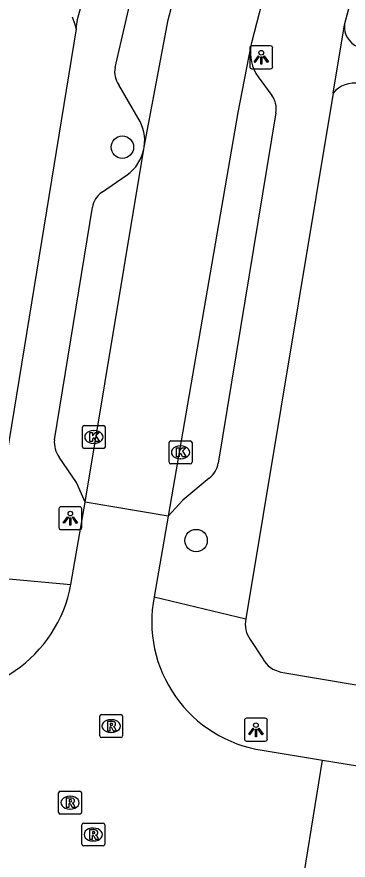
# Model space of a CAD drawing. Extents: x 163686 to 164493, y 382719 to 383870.
# Drawn here: x 163802.3 to 163816.75, y 383145.93 to 383182.73 of the extents above; entities that cross this region are included whole.
import ezdxf

# ---------------------------------------------------------------- set-up
doc = ezdxf.new("R2010")
doc.units = 0
for name, color, linetype in [('IMGEO_Boom', 7, 'Continuous'), ('IMGEO_Kolk', 7, 'Continuous'), ('IMGEO_Lichtpunt', 7, 'Continuous'), ('IMGEO_Rijbaan_lokaal_open', 7, 'Continuous'), ('IMGEO_Rioolput', 7, 'Continuous'), ('IMGEO_Voetpad_open', 7, 'Continuous')]:
    doc.layers.add(name, color=color, linetype=linetype)

msp = doc.modelspace()

# ---------------------------------------------------------------- linework, layer by layer
at = {"layer": 'IMGEO_Boom'}
for centre in [(163806.904, 383177.04), (163810.122, 383159.875)]:
    msp.add_circle(centre, 0.489, dxfattribs=at)
at = {"layer": 'IMGEO_Kolk'}
for p, q in [((163805.16, 383163.97), (163805.16, 383164.822)), ((163805.235, 383164.896), (163806.087, 383164.896)), ((163806.161, 383164.822), (163806.161, 383163.97)), ((163805.648, 383164.676), (163805.673, 383164.676)), ((163805.671, 383164.116), (163805.646, 383164.116)), ((163808.942, 383163.297), (163808.942, 383164.149)), ((163809.017, 383164.223), (163809.869, 383164.223)), ((163809.943, 383164.149), (163809.943, 383163.297)), ((163806.087, 383163.896), (163805.235, 383163.896)), ((163809.43, 383164.003), (163809.455, 383164.003)), ((163809.453, 383163.443), (163809.428, 383163.443)), ((163809.869, 383163.223), (163809.017, 383163.223))]:
    msp.add_line(p, q, dxfattribs=at)
for points in [[(163805.16, 383163.97), (163805.16, 383164.822)], [(163805.235, 383164.896), (163806.087, 383164.896)], [(163806.161, 383164.822), (163806.161, 383163.97)], [(163805.481, 383164.596), (163805.604, 383164.596), (163805.604, 383164.445), (163805.734, 383164.596), (163805.898, 383164.596), (163805.752, 383164.445), (163805.905, 383164.196), (163805.753, 383164.196), (163805.668, 383164.36), (163805.604, 383164.293), (163805.604, 383164.196), (163805.481, 383164.196), (163805.481, 383164.596)], [(163808.942, 383163.297), (163808.942, 383164.149)], [(163809.017, 383164.223), (163809.869, 383164.223)], [(163809.943, 383164.149), (163809.943, 383163.297)], [(163806.087, 383163.896), (163805.235, 383163.896)], [(163809.263, 383163.923), (163809.386, 383163.923), (163809.386, 383163.772), (163809.516, 383163.923), (163809.68, 383163.923), (163809.534, 383163.772), (163809.687, 383163.523), (163809.535, 383163.523), (163809.45, 383163.687), (163809.386, 383163.62), (163809.386, 383163.523), (163809.263, 383163.523), (163809.263, 383163.923)], [(163809.869, 383163.223), (163809.017, 383163.223)]]:
    msp.add_lwpolyline(points, dxfattribs=at)
for centre, start, end in [((163805.237, 383164.82), 91.552, 178.448), ((163805.237, 383164.82), 91.552, 178.448), ((163806.085, 383164.82), 1.552, 88.448), ((163806.085, 383164.82), 1.552, 88.448), ((163809.019, 383164.147), 91.552, 178.448), ((163809.019, 383164.147), 91.552, 178.448), ((163809.867, 383164.147), 1.552, 88.448), ((163809.867, 383164.147), 1.552, 88.448), ((163805.237, 383163.972), 181.552, 268.448), ((163805.237, 383163.972), 181.552, 268.448), ((163806.085, 383163.972), 271.552, 358.448), ((163806.085, 383163.972), 271.552, 358.448), ((163809.019, 383163.299), 181.552, 268.448), ((163809.019, 383163.299), 181.552, 268.448), ((163809.867, 383163.299), 271.552, 358.448), ((163809.867, 383163.299), 271.552, 358.448)]:
    msp.add_arc(centre, 0.0765, start, end, dxfattribs=at)
for centre, major_axis, ratio, start_param, end_param in [((163805.647, 383164.396), (-0.387, 0.002), 0.722429, 4.712389, 7.853982), ((163805.672, 383164.396), (-0.39, 0.002), 0.717154, 1.570796, 4.712389), ((163809.429, 383163.723), (-0.387, 0.002), 0.722429, 4.712389, 7.853982), ((163809.454, 383163.723), (-0.39, 0.002), 0.717154, 1.570796, 4.712389)]:
    msp.add_ellipse(centre, major_axis=major_axis, ratio=ratio, start_param=start_param, end_param=end_param, dxfattribs=at)
at = {"layer": 'IMGEO_Lichtpunt'}
for p, q in [((163812.466, 383181.361), (163812.466, 383180.554)), ((163812.466, 383181.361), (163812.466, 383180.554)), ((163813.368, 383181.456), (163812.56, 383181.456)), ((163813.368, 383181.456), (163812.56, 383181.456)), ((163813.462, 383180.554), (163813.462, 383181.361)), ((163813.462, 383180.554), (163813.462, 383181.361)), ((163812.56, 383180.46), (163813.368, 383180.46)), ((163812.56, 383180.46), (163813.368, 383180.46)), ((163804.137, 383161.254), (163804.137, 383160.447)), ((163804.137, 383161.254), (163804.137, 383160.447)), ((163805.039, 383161.349), (163804.231, 383161.349)), ((163805.039, 383161.349), (163804.231, 383161.349)), ((163805.133, 383160.447), (163805.133, 383161.254)), ((163805.133, 383160.447), (163805.133, 383161.254)), ((163804.231, 383160.353), (163805.039, 383160.353)), ((163804.231, 383160.353), (163805.039, 383160.353)), ((163812.233, 383152.025), (163812.233, 383151.218)), ((163812.233, 383152.025), (163812.233, 383151.218)), ((163813.135, 383152.12), (163812.327, 383152.12)), ((163813.135, 383152.12), (163812.327, 383152.12)), ((163813.229, 383151.218), (163813.229, 383152.025)), ((163813.229, 383151.218), (163813.229, 383152.025)), ((163812.327, 383151.124), (163813.135, 383151.124)), ((163812.327, 383151.124), (163813.135, 383151.124))]:
    msp.add_line(p, q, dxfattribs=at)
for points in [[(163812.84, 383181.025), (163812.879, 383180.997), (163812.691, 383180.735), (163812.653, 383180.762), (163812.84, 383181.025)], [(163812.942, 383180.977), (163812.989, 383180.977), (163812.989, 383180.655), (163812.942, 383180.655), (163812.942, 383180.977)], [(163813.052, 383180.997), (163813.09, 383181.024), (163813.277, 383180.762), (163813.238, 383180.734), (163813.052, 383180.997)], [(163804.511, 383160.918), (163804.55, 383160.89), (163804.362, 383160.628), (163804.324, 383160.655), (163804.511, 383160.918)], [(163804.613, 383160.87), (163804.66, 383160.87), (163804.66, 383160.548), (163804.613, 383160.548), (163804.613, 383160.87)], [(163804.723, 383160.89), (163804.761, 383160.917), (163804.948, 383160.655), (163804.909, 383160.627), (163804.723, 383160.89)], [(163812.607, 383151.689), (163812.646, 383151.661), (163812.458, 383151.399), (163812.42, 383151.426), (163812.607, 383151.689)], [(163812.709, 383151.641), (163812.756, 383151.641), (163812.756, 383151.319), (163812.709, 383151.319), (163812.709, 383151.641)], [(163812.819, 383151.661), (163812.857, 383151.688), (163813.044, 383151.426), (163813.005, 383151.398), (163812.819, 383151.661)]]:
    msp.add_lwpolyline(points, dxfattribs=at)
for centre in [(163812.965, 383181.159), (163804.636, 383161.052), (163812.732, 383151.823)]:
    msp.add_circle(centre, 0.0994, dxfattribs=at)
for centre, start, end in [((163812.56, 383181.361), 90, 180), ((163812.56, 383181.361), 90, 180), ((163813.368, 383181.361), 0, 90), ((163813.368, 383181.361), 0, 90), ((163812.56, 383180.554), 180, 270), ((163812.56, 383180.554), 180, 270), ((163813.368, 383180.554), 270, 0), ((163813.368, 383180.554), 270, 360), ((163804.231, 383161.254), 90, 180), ((163804.231, 383161.254), 90, 180), ((163805.039, 383161.254), 0, 90), ((163805.039, 383161.254), 0, 90), ((163804.231, 383160.447), 180, 270), ((163804.231, 383160.447), 180, 270), ((163805.039, 383160.447), 270, 0), ((163805.039, 383160.447), 270, 360), ((163812.327, 383152.025), 90, 180), ((163812.327, 383152.025), 90, 180), ((163813.135, 383152.025), 0, 90), ((163813.135, 383152.025), 0, 90), ((163812.327, 383151.218), 180, 270), ((163812.327, 383151.218), 180, 270), ((163813.135, 383151.218), 270, 0), ((163813.135, 383151.218), 270, 360)]:
    msp.add_arc(centre, 0.0946, start, end, dxfattribs=at)
at = {"layer": 'IMGEO_Rijbaan_lokaal_open'}
for points in [[(163807.857, 383177.043), (163808.9, 383182.594), (163815.899, 383208.952)], [(163813.306, 383184.59), (163812.535, 383181.595), (163812.512, 383181.477)], [(163812.512, 383181.477), (163811.944, 383178.556), (163808.901, 383160.938)], [(163805.285, 383161.544), (163807.843, 383176.959)], [(163807.843, 383176.959), (163807.857, 383177.043)], [(163804.663, 383157.957), (163805.285, 383161.544)], [(163808.901, 383160.938), (163805.285, 383161.544)], [(163808.901, 383160.938), (163808.29, 383157.426)], [(163813.007, 383150.726), (163815.63, 383150.295)], [(163814.834, 383145.353), (163815.63, 383150.295)], [(163815.63, 383150.295), (163817.159, 383150.045)]]:
    msp.add_lwpolyline(points, dxfattribs=at)
for centre, radius, start, end in [((163798.873, 383159.041), 5.89, 260.0953, 349.4001), ((163813.871, 383156.345), 5.685, 169.0395, 261.2539)]:
    msp.add_arc(centre, radius, start, end, dxfattribs=at)
at = {"layer": 'IMGEO_Rioolput'}
for p, q in [((163805.99, 383152.281), (163806.842, 383152.281)), ((163805.915, 383151.355), (163805.915, 383152.207)), ((163806.403, 383152.061), (163806.428, 383152.061)), ((163806.916, 383152.207), (163806.916, 383151.355)), ((163806.842, 383151.281), (163805.99, 383151.281)), ((163806.426, 383151.501), (163806.401, 383151.501)), ((163804.122, 383148.014), (163804.122, 383148.866)), ((163804.197, 383148.94), (163805.049, 383148.94)), ((163804.61, 383148.72), (163804.635, 383148.72)), ((163805.123, 383148.866), (163805.123, 383148.014)), ((163805.049, 383147.94), (163804.197, 383147.94)), ((163804.633, 383148.16), (163804.608, 383148.16)), ((163805.136, 383146.624), (163805.136, 383147.476)), ((163805.211, 383147.55), (163806.063, 383147.55)), ((163806.137, 383147.476), (163806.137, 383146.624)), ((163805.624, 383147.33), (163805.649, 383147.33)), ((163805.647, 383146.77), (163805.622, 383146.77)), ((163806.063, 383146.55), (163805.211, 383146.55))]:
    msp.add_line(p, q, dxfattribs=at)
for points in [[(163805.99, 383152.281), (163806.842, 383152.281)], [(163805.915, 383151.355), (163805.915, 383152.207)], [(163806.504, 383151.979), (163806.252, 383151.981), (163806.252, 383151.581)], [(163806.43, 383151.9), (163806.376, 383151.9), (163806.376, 383151.819)], [(163806.916, 383152.207), (163806.916, 383151.355)], [(163806.252, 383151.581), (163806.376, 383151.581), (163806.376, 383151.743), (163806.387, 383151.743)], [(163806.376, 383151.819), (163806.428, 383151.819)], [(163806.434, 383151.714), (163806.505, 383151.581), (163806.645, 383151.581), (163806.58, 383151.707)], [(163806.842, 383151.281), (163805.99, 383151.281)], [(163804.122, 383148.014), (163804.122, 383148.866)], [(163804.197, 383148.94), (163805.049, 383148.94)], [(163804.711, 383148.638), (163804.459, 383148.64), (163804.459, 383148.24)], [(163805.123, 383148.866), (163805.123, 383148.014)], [(163804.459, 383148.24), (163804.583, 383148.24), (163804.583, 383148.402), (163804.594, 383148.402)], [(163804.637, 383148.559), (163804.583, 383148.559), (163804.583, 383148.478)], [(163804.583, 383148.478), (163804.635, 383148.478)], [(163804.641, 383148.373), (163804.712, 383148.24), (163804.852, 383148.24), (163804.787, 383148.366)], [(163805.049, 383147.94), (163804.197, 383147.94)], [(163805.136, 383146.624), (163805.136, 383147.476)], [(163805.211, 383147.55), (163806.063, 383147.55)], [(163806.137, 383147.476), (163806.137, 383146.624)], [(163805.725, 383147.248), (163805.473, 383147.25), (163805.473, 383146.85)], [(163805.651, 383147.169), (163805.597, 383147.169), (163805.597, 383147.088)], [(163805.473, 383146.85), (163805.597, 383146.85), (163805.597, 383147.012), (163805.608, 383147.012)], [(163805.597, 383147.088), (163805.649, 383147.088)], [(163805.655, 383146.983), (163805.726, 383146.85), (163805.866, 383146.85), (163805.801, 383146.976)], [(163806.063, 383146.55), (163805.211, 383146.55)]]:
    msp.add_lwpolyline(points, dxfattribs=at)
for centre, radius, start, end in [((163805.992, 383152.205), 0.0765, 91.552, 178.448), ((163805.992, 383152.205), 0.0765, 91.552, 178.448), ((163806.84, 383152.205), 0.0765, 1.552, 88.448), ((163806.84, 383152.205), 0.0765, 1.552, 88.448), ((163806.436, 383151.804), 0.0964, 77.0061, 93.1865), ((163806.45, 383151.861), 0.0378, 276.6634, 79.6772), ((163806.503, 383151.869), 0.109, 350.3612, 89.416), ((163806.386, 383151.69), 0.0533, 26.0293, 88.6989), ((163806.412, 383152.008), 0.19, 274.7715, 282.9687), ((163806.501, 383151.869), 0.112, 277.5842, 350.9817), ((163806.485, 383151.654), 0.108, 29.5134, 73.7905), ((163805.992, 383151.357), 0.0765, 181.552, 268.448), ((163805.992, 383151.357), 0.0765, 181.552, 268.448), ((163806.84, 383151.357), 0.0765, 271.552, 358.448), ((163806.84, 383151.357), 0.0765, 271.552, 358.448), ((163804.199, 383148.864), 0.0765, 91.552, 178.448), ((163804.199, 383148.864), 0.0765, 91.552, 178.448), ((163804.71, 383148.528), 0.109, 350.3612, 89.416), ((163805.047, 383148.864), 0.0765, 1.552, 88.448), ((163805.047, 383148.864), 0.0765, 1.552, 88.448), ((163804.593, 383148.349), 0.0533, 26.0293, 88.6989), ((163804.619, 383148.667), 0.19, 274.7715, 282.9687), ((163804.643, 383148.463), 0.0964, 77.0061, 93.1865), ((163804.657, 383148.52), 0.0378, 276.6634, 79.6772), ((163804.708, 383148.528), 0.112, 277.5842, 350.9817), ((163804.692, 383148.313), 0.108, 29.5134, 73.7905), ((163804.199, 383148.016), 0.0765, 181.552, 268.448), ((163804.199, 383148.016), 0.0765, 181.552, 268.448), ((163805.047, 383148.016), 0.0765, 271.552, 358.448), ((163805.047, 383148.016), 0.0765, 271.552, 358.448), ((163805.213, 383147.474), 0.0765, 91.552, 178.448), ((163805.213, 383147.474), 0.0765, 91.552, 178.448), ((163806.061, 383147.474), 0.0765, 1.552, 88.448), ((163806.061, 383147.474), 0.0765, 1.552, 88.448), ((163805.657, 383147.073), 0.0964, 77.0061, 93.1865), ((163805.671, 383147.13), 0.0378, 276.6634, 79.6772), ((163805.724, 383147.138), 0.109, 350.3612, 89.416), ((163805.722, 383147.138), 0.112, 277.5842, 350.9817), ((163805.607, 383146.959), 0.0533, 26.0293, 88.6989), ((163805.633, 383147.277), 0.19, 274.7715, 282.9687), ((163805.706, 383146.923), 0.108, 29.5134, 73.7905), ((163805.213, 383146.626), 0.0765, 181.552, 268.448), ((163805.213, 383146.626), 0.0765, 181.552, 268.448), ((163806.061, 383146.626), 0.0765, 271.552, 358.448), ((163806.061, 383146.626), 0.0765, 271.552, 358.448)]:
    msp.add_arc(centre, radius, start, end, dxfattribs=at)
for centre, major_axis, ratio, start_param, end_param in [((163806.402, 383151.781), (-0.387, 0.002), 0.722429, 4.712389, 7.853982), ((163806.427, 383151.781), (-0.39, 0.002), 0.717154, 1.570796, 4.712389), ((163804.609, 383148.44), (-0.387, 0.002), 0.722429, 4.712389, 7.853982), ((163804.634, 383148.44), (-0.39, 0.002), 0.717154, 1.570796, 4.712389), ((163805.623, 383147.05), (-0.387, 0.002), 0.722429, 4.712389, 7.853982), ((163805.648, 383147.05), (-0.39, 0.002), 0.717154, 1.570796, 4.712389)]:
    msp.add_ellipse(centre, major_axis=major_axis, ratio=ratio, start_param=start_param, end_param=end_param, dxfattribs=at)
at = {"layer": 'IMGEO_Voetpad_open'}
for points in [[(163816.591, 383182.375), (163829.711, 383231.555), (163830.648, 383235.069)], [(163806.584, 383180.516), (163807.499, 383184.421), (163814.001, 383208.882), (163815.264, 383208.517)], [(163804.884, 383182.205), (163804.95, 383182.609), (163805.809, 383185.829)], [(163804.717, 383182.725), (163804.822, 383182.436), (163804.884, 383182.205)], [(163804.884, 383182.205), (163800.972, 383158.294)], [(163816.096, 383179.394), (163816.591, 383182.375)], [(163812.831, 383180.104), (163813.428, 383179.299)], [(163807.596, 383178.308), (163806.746, 383179.756)], [(163816.096, 383179.394), (163812.287, 383156.459)], [(163813.595, 383178.543), (163811.086, 383163.259)], [(163805.996, 383175.06), (163807.114, 383175.834)], [(163803.94, 383164.266), (163805.603, 383174.418)], [(163805.285, 383161.544), (163804.9, 383162.407), (163804.142, 383163.521)], [(163810.692, 383162.593), (163809.541, 383161.632), (163808.901, 383160.938)], [(163800.972, 383158.294), (163804.663, 383157.957)], [(163808.29, 383157.426), (163812.287, 383156.459)], [(163812.479, 383155.552), (163813.042, 383154.705)], [(163813.816, 383154.139), (163859.317, 383146.49)]]:
    msp.add_lwpolyline(points, dxfattribs=at)
for centre, radius, start, end in [((163817.532, 383182.298), 0.944, 175.3128, 247.4632), ((163814.33, 383181.176), 1.843, 170.5961, 215.5638), ((163807.551, 383180.325), 0.985, 168.8117, 215.2542), ((163817.033, 383178.63), 1.209, 79.7799, 140.808), ((163812.676, 383178.736), 0.939, 348.1224, 36.7908), ((163806.036, 383177.327), 1.843, 351.1402, 32.1756), ((163806.039, 383177.329), 1.842, 305.7161, 348.3974), ((163806.525, 383174.295), 0.931, 124.6733, 172.381), ((163805.076, 383164.174), 1.14, 175.3833, 214.9576), ((163810.072, 383163.409), 1.025, 307.2224, 351.5612), ((163813.455, 383156.232), 1.189, 169.0156, 214.8891), ((163814.052, 383155.274), 1.159, 209.388, 258.2585)]:
    msp.add_arc(centre, radius, start, end, dxfattribs=at)

doc.saveas('drawing.dxf')
